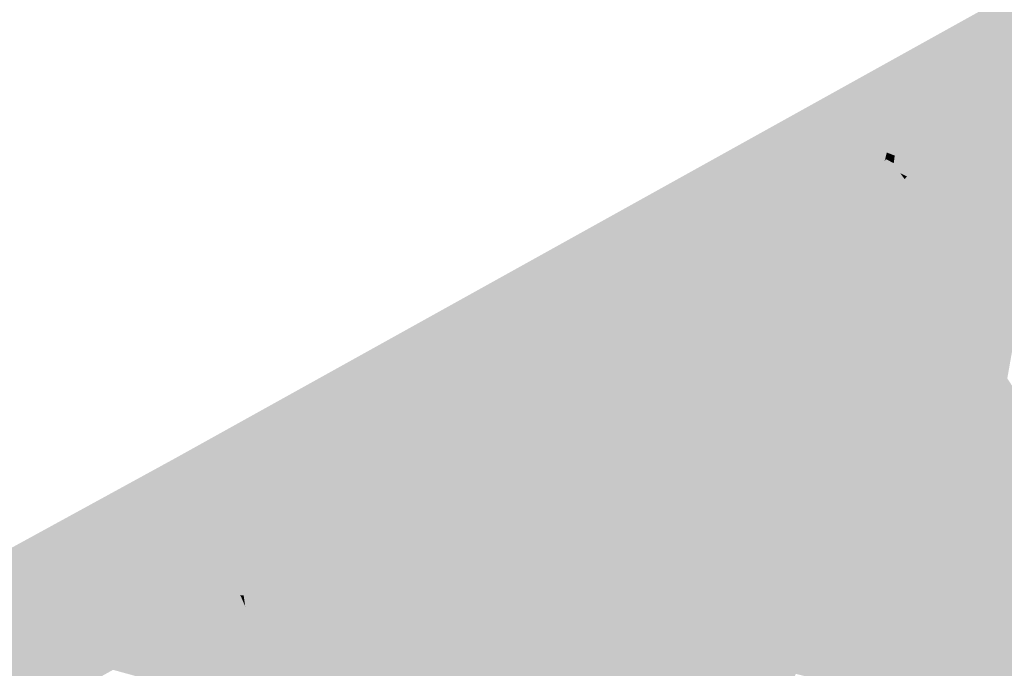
# Model space of a CAD drawing. Header units: metres. Extents: x 164696 to 183842, y 382615 to 387356.
# Tile 926 of 1056: x 182751.87 to 182754.18, y 386673.6 to 386675.12. Entities that reach past the tile are written whole.
import ezdxf

# ---------------------------------------------------------------- set-up
doc = ezdxf.new("R2010")
doc.units = ezdxf.units.M
doc.layers.add('C3D-SURFACE_TINSURFACE', color=7, linetype='Continuous')

msp = doc.modelspace()

# ---------------------------------------------------------------- linework, layer by layer
at = {"layer": 'C3D-SURFACE_TINSURFACE', "color": 11, "linetype": 'Continuous', "lineweight": -3, "true_color": 0xff8585}
for points in [[(182755.3276, 386675.811), (182752.2267, 386674.0883), (182753.8568, 386674.8775)], [(182755.3276, 386675.811), (182753.8568, 386674.8775), (182754.6216, 386674.9824)], [(182754.6216, 386674.9824), (182753.8568, 386674.8775), (182754.5513, 386674.9488)], [(182753.8568, 386674.8775), (182754.481, 386674.9153), (182754.5513, 386674.9488)], [(182753.8568, 386674.8775), (182754.4553, 386674.8994), (182754.481, 386674.9153)], [(182753.8568, 386674.8775), (182754.4328, 386674.8866), (182754.4553, 386674.8994)], [(182753.8568, 386674.8775), (182754.4103, 386674.8738), (182754.4328, 386674.8866)], [(182753.2768, 386674.258), (182753.8568, 386674.8775), (182752.2267, 386674.0883)], [(182753.2768, 386674.258), (182753.3019, 386674.2725), (182753.8568, 386674.8775)], [(182753.3019, 386674.2725), (182753.3269, 386674.2869), (182753.8568, 386674.8775)], [(182753.3269, 386674.2869), (182753.352, 386674.3013), (182753.8568, 386674.8775)], [(182753.352, 386674.3013), (182753.377, 386674.3158), (182753.8568, 386674.8775)], [(182753.377, 386674.3158), (182753.4021, 386674.3302), (182753.8568, 386674.8775)], [(182753.4021, 386674.3302), (182753.4271, 386674.3447), (182753.8568, 386674.8775)], [(182753.4271, 386674.3447), (182753.4993, 386674.3901), (182753.8568, 386674.8775)], [(182753.4993, 386674.3901), (182753.5658, 386674.4297), (182753.8568, 386674.8775)], [(182753.5658, 386674.4297), (182753.6323, 386674.4693), (182753.8568, 386674.8775)], [(182753.6987, 386674.5089), (182753.8568, 386674.8775), (182753.6323, 386674.4693)], [(182753.6987, 386674.5089), (182753.7268, 386674.5285), (182753.8568, 386674.8775)], [(182753.7523, 386674.5404), (182753.8568, 386674.8775), (182753.7268, 386674.5285)], [(182753.7523, 386674.5404), (182753.7777, 386674.5522), (182753.8568, 386674.8775)], [(182753.7777, 386674.5522), (182753.8721, 386674.854), (182753.8568, 386674.8775)], [(182753.8721, 386674.854), (182754.2213, 386674.7683), (182753.8568, 386674.8775)], [(182754.2531, 386674.7842), (182753.8568, 386674.8775), (182754.2213, 386674.7683)], [(182754.2531, 386674.7842), (182754.2755, 386674.797), (182753.8568, 386674.8775)], [(182754.2755, 386674.797), (182754.298, 386674.8098), (182753.8568, 386674.8775)], [(182753.8568, 386674.8775), (182754.298, 386674.8098), (182754.3205, 386674.8226)], [(182753.8568, 386674.8775), (182754.3205, 386674.8226), (182754.3429, 386674.8354)], [(182753.8568, 386674.8775), (182754.3429, 386674.8354), (182754.3654, 386674.8482)], [(182753.8568, 386674.8775), (182754.3654, 386674.8482), (182754.3879, 386674.861)], [(182753.8568, 386674.8775), (182754.3879, 386674.861), (182754.4103, 386674.8738)], [(182753.7777, 386674.5522), (182753.8032, 386674.5641), (182753.8721, 386674.854)], [(182753.8721, 386674.854), (182753.8032, 386674.5641), (182753.8874, 386674.8306)], [(182753.8721, 386674.854), (182753.8874, 386674.8306), (182754.2213, 386674.7683)], [(182753.8032, 386674.5641), (182753.8286, 386674.576), (182753.8874, 386674.8306)], [(182753.8874, 386674.8306), (182753.8286, 386674.576), (182753.8966, 386674.7879)], [(182753.8874, 386674.8306), (182753.8966, 386674.7879), (182753.9017, 386674.8088)], [(182754.1498, 386674.7301), (182753.8874, 386674.8306), (182753.9017, 386674.8088)], [(182754.1498, 386674.7301), (182754.2213, 386674.7683), (182753.8874, 386674.8306)], [(182753.8541, 386674.5879), (182753.8966, 386674.7879), (182753.8286, 386674.576)], [(182753.8541, 386674.5879), (182753.8997, 386674.7934), (182753.8966, 386674.7879)], [(182753.8541, 386674.5879), (182753.9074, 386674.7511), (182753.8997, 386674.7934)], [(182754.1498, 386674.7301), (182753.9017, 386674.8088), (182753.9204, 386674.8016)], [(182754.1498, 386674.7301), (182753.9204, 386674.8016), (182753.9615, 386674.7737)], [(182754.2755, 386674.797), (182754.2531, 386674.7842), (182754.1324, 386674.368)], [(182754.1844, 386674.2789), (182754.2755, 386674.797), (182754.1324, 386674.368)], [(182754.1498, 386674.7301), (182753.9615, 386674.7737), (182753.974, 386674.7546)], [(182754.1498, 386674.7301), (182754.0902, 386674.4567), (182754.2213, 386674.7683)], [(182754.2213, 386674.7683), (182754.0902, 386674.4567), (182754.1037, 386674.4293)], [(182754.2213, 386674.7683), (182754.1037, 386674.4293), (182754.1171, 386674.4018)], [(182754.2531, 386674.7842), (182754.2213, 386674.7683), (182754.1171, 386674.4018)], [(182754.2531, 386674.7842), (182754.1171, 386674.4018), (182754.1324, 386674.368)], [(182753.8541, 386674.5879), (182753.9098, 386674.7443), (182753.9074, 386674.7511)], [(182753.8541, 386674.5879), (182753.8796, 386674.5997), (182753.9098, 386674.7443)], [(182753.8796, 386674.5997), (182753.9219, 386674.7259), (182753.9098, 386674.7443)], [(182753.905, 386674.6116), (182753.961, 386674.723), (182753.9438, 386674.7463)], [(182753.905, 386674.6116), (182753.9438, 386674.7463), (182753.9228, 386674.7045)], [(182754.0782, 386674.692), (182753.949, 386674.7529), (182753.9438, 386674.7463)], [(182754.0782, 386674.692), (182753.9438, 386674.7463), (182753.961, 386674.723)], [(182754.0782, 386674.692), (182753.974, 386674.7546), (182753.949, 386674.7529)], [(182754.0782, 386674.692), (182754.1498, 386674.7301), (182753.974, 386674.7546)], [(182753.8796, 386674.5997), (182753.9228, 386674.7045), (182753.9219, 386674.7259)], [(182753.905, 386674.6116), (182753.9305, 386674.6235), (182753.961, 386674.723)], [(182753.9559, 386674.6354), (182753.961, 386674.723), (182753.9305, 386674.6235)], [(182754.0067, 386674.6539), (182753.961, 386674.723), (182753.9559, 386674.6354)], [(182754.0782, 386674.692), (182753.961, 386674.723), (182754.0067, 386674.6539)], [(182754.0782, 386674.692), (182754.0499, 386674.5392), (182754.1498, 386674.7301)], [(182754.1498, 386674.7301), (182754.0499, 386674.5392), (182754.0633, 386674.5117)], [(182754.1498, 386674.7301), (182754.0633, 386674.5117), (182754.0768, 386674.4842)], [(182754.1498, 386674.7301), (182754.0768, 386674.4842), (182754.0902, 386674.4567)], [(182753.8796, 386674.5997), (182753.905, 386674.6116), (182753.9228, 386674.7045)], [(182754.0782, 386674.692), (182754.0067, 386674.6539), (182754.0028, 386674.6388)], [(182754.0782, 386674.692), (182754.0028, 386674.6388), (182754.0364, 386674.5666)], [(182754.0782, 386674.692), (182754.0364, 386674.5666), (182754.0499, 386674.5392)], [(182754.0067, 386674.6539), (182753.9559, 386674.6354), (182754.0028, 386674.6388)], [(182753.9559, 386674.6354), (182753.9305, 386674.6235), (182754.0364, 386674.5666)], [(182753.9559, 386674.6354), (182754.0364, 386674.5666), (182754.0028, 386674.6388)], [(182753.8796, 386674.5997), (182754.0499, 386674.5392), (182753.905, 386674.6116)], [(182753.905, 386674.6116), (182754.0364, 386674.5666), (182753.9305, 386674.6235)], [(182753.905, 386674.6116), (182754.0499, 386674.5392), (182754.0364, 386674.5666)], [(182753.8541, 386674.5879), (182753.8286, 386674.576), (182754.0633, 386674.5117)], [(182753.8541, 386674.5879), (182754.0499, 386674.5392), (182753.8796, 386674.5997)], [(182753.8541, 386674.5879), (182754.0633, 386674.5117), (182754.0499, 386674.5392)], [(182753.7777, 386674.5522), (182754.0902, 386674.4567), (182753.8032, 386674.5641)], [(182753.8032, 386674.5641), (182754.0768, 386674.4842), (182753.8286, 386674.576)], [(182753.8032, 386674.5641), (182754.0902, 386674.4567), (182754.0768, 386674.4842)], [(182753.8286, 386674.576), (182754.0768, 386674.4842), (182754.0633, 386674.5117)], [(182753.7523, 386674.5404), (182753.6987, 386674.5089), (182754.1171, 386674.4018)], [(182753.7523, 386674.5404), (182753.7268, 386674.5285), (182753.6987, 386674.5089)], [(182753.7523, 386674.5404), (182754.1037, 386674.4293), (182753.7777, 386674.5522)], [(182753.7523, 386674.5404), (182754.1171, 386674.4018), (182754.1037, 386674.4293)], [(182753.7777, 386674.5522), (182754.1037, 386674.4293), (182754.0902, 386674.4567)], [(182753.6987, 386674.5089), (182753.6323, 386674.4693), (182754.1324, 386674.368)], [(182753.6987, 386674.5089), (182754.1324, 386674.368), (182754.1171, 386674.4018)], [(182753.5451, 386673.9807), (182753.6323, 386674.4693), (182753.5658, 386674.4297)], [(182753.5451, 386673.9807), (182753.5664, 386673.9535), (182753.6323, 386674.4693)], [(182753.5664, 386673.9535), (182754.1324, 386674.368), (182753.6323, 386674.4693)], [(182753.4993, 386674.3901), (182753.5451, 386673.9807), (182753.5658, 386674.4297)], [(182753.4271, 386674.3447), (182753.4522, 386674.3591), (182753.4993, 386674.3901)], [(182753.4522, 386674.3591), (182753.5451, 386673.9807), (182753.4993, 386674.3901)], [(182753.4271, 386674.3447), (182753.5451, 386673.9807), (182753.4522, 386674.3591)], [(182753.5664, 386673.9535), (182754.1844, 386674.2789), (182754.1324, 386674.368)], [(182753.377, 386674.3158), (182753.5451, 386673.9807), (182753.4021, 386674.3302)], [(182753.4021, 386674.3302), (182753.5451, 386673.9807), (182753.4271, 386674.3447)], [(182753.3269, 386674.2869), (182753.5451, 386673.9807), (182753.352, 386674.3013)], [(182753.352, 386674.3013), (182753.5451, 386673.9807), (182753.377, 386674.3158)], [(182753.3019, 386674.2725), (182753.5451, 386673.9807), (182753.3269, 386674.2869)], [(182753.5664, 386673.9535), (182754.2299, 386674.21), (182754.1844, 386674.2789)], [(182753.2518, 386674.2436), (182753.2768, 386674.258), (182752.2267, 386674.0883)], [(182753.2518, 386674.2436), (182753.5451, 386673.9807), (182753.2768, 386674.258)], [(182753.2768, 386674.258), (182753.5451, 386673.9807), (182753.3019, 386674.2725)], [(182753.2267, 386674.2291), (182753.2518, 386674.2436), (182752.2267, 386674.0883)], [(182753.2267, 386674.2291), (182753.5451, 386673.9807), (182753.2518, 386674.2436)], [(182753.2016, 386674.2147), (182753.2267, 386674.2291), (182752.2267, 386674.0883)], [(182753.14, 386674.1813), (182753.2016, 386674.2147), (182752.2267, 386674.0883)], [(182753.14, 386674.1813), (182753.5451, 386673.9807), (182753.2016, 386674.2147)], [(182753.2016, 386674.2147), (182753.5451, 386673.9807), (182753.2267, 386674.2291)], [(182753.5664, 386673.9535), (182754.2424, 386674.1853), (182754.2299, 386674.21)], [(182753.0704, 386674.1434), (182753.14, 386674.1813), (182752.2267, 386674.0883)], [(182753.0704, 386674.1434), (182753.5415, 386673.8483), (182753.14, 386674.1813)], [(182753.14, 386674.1813), (182753.5415, 386673.8483), (182753.5451, 386673.9807)], [(182753.5664, 386673.9535), (182754.2445, 386674.1811), (182754.2424, 386674.1853)], [(182753.5664, 386673.9535), (182754.0985, 386674.1134), (182754.2445, 386674.1811)], [(182753.0009, 386674.1054), (182753.0704, 386674.1434), (182752.2267, 386674.0883)], [(182753.0009, 386674.1054), (182753.5415, 386673.8483), (182753.0704, 386674.1434)], [(182752.9367, 386674.0723), (182753.0009, 386674.1054), (182752.2267, 386674.0883)], [(182752.9367, 386674.0723), (182753.5415, 386673.8483), (182753.0009, 386674.1054)], [(182753.5664, 386673.9535), (182754.2801, 386674.1109), (182754.278, 386674.115)], [(182753.5664, 386673.9535), (182754.278, 386674.115), (182754.1082, 386674.0943)], [(182753.5664, 386673.9535), (182754.1082, 386674.0943), (182754.0985, 386674.1134)], [(182753.5664, 386673.9535), (182754.2926, 386674.0861), (182754.2801, 386674.1109)], [(182752.2267, 386674.0883), (182745.8742, 386670.6127), (182750.579, 386673.1468)], [(182751.5452, 386673.3047), (182752.2267, 386674.0883), (182750.579, 386673.1468)], [(182751.5452, 386673.3047), (182751.58, 386673.3238), (182752.2267, 386674.0883)], [(182751.6148, 386673.3429), (182752.2267, 386674.0883), (182751.58, 386673.3238)], [(182751.6148, 386673.3429), (182751.6496, 386673.362), (182752.2267, 386674.0883)], [(182751.6496, 386673.362), (182751.683, 386673.3799), (182752.2267, 386674.0883)], [(182751.683, 386673.3799), (182751.7196, 386673.3992), (182752.2267, 386674.0883)], [(182751.7196, 386673.3992), (182751.7562, 386673.4185), (182752.2267, 386674.0883)], [(182751.7562, 386673.4185), (182751.7928, 386673.4379), (182752.2267, 386674.0883)], [(182751.8294, 386673.4572), (182752.2267, 386674.0883), (182751.7928, 386673.4379)], [(182751.866, 386673.4765), (182752.2267, 386674.0883), (182751.8294, 386673.4572)], [(182751.866, 386673.4765), (182751.9026, 386673.4958), (182752.2267, 386674.0883)], [(182751.9026, 386673.4958), (182751.9421, 386673.515), (182752.2267, 386674.0883)], [(182751.9784, 386673.5352), (182752.2267, 386674.0883), (182751.9421, 386673.515)], [(182752.0147, 386673.5553), (182752.2267, 386674.0883), (182751.9784, 386673.5352)], [(182752.0147, 386673.5553), (182752.0511, 386673.5755), (182752.2267, 386674.0883)], [(182752.0511, 386673.5755), (182752.0874, 386673.5956), (182752.2267, 386674.0883)], [(182752.0874, 386673.5956), (182752.1237, 386673.6158), (182752.2267, 386674.0883)], [(182752.1237, 386673.6158), (182752.2516, 386674.0432), (182752.2267, 386674.0883)], [(182752.6799, 386673.9348), (182752.2267, 386674.0883), (182752.2516, 386674.0432)], [(182752.6799, 386673.9348), (182752.7165, 386673.9565), (182752.2267, 386674.0883)], [(182752.7165, 386673.9565), (182752.7532, 386673.9758), (182752.2267, 386674.0883)], [(182752.7532, 386673.9758), (182752.7899, 386673.9951), (182752.2267, 386674.0883)], [(182752.7899, 386673.9951), (182752.8266, 386674.0144), (182752.2267, 386674.0883)], [(182752.8266, 386674.0144), (182752.8633, 386674.0337), (182752.2267, 386674.0883)], [(182752.8633, 386674.0337), (182752.9, 386674.053), (182752.2267, 386674.0883)], [(182752.9367, 386674.0723), (182752.2267, 386674.0883), (182752.9, 386674.053)], [(182752.9367, 386674.0723), (182752.9, 386674.053), (182753.5415, 386673.8483)], [(182753.6472, 386673.6614), (182754.2926, 386674.0861), (182753.5664, 386673.9535)], [(182753.6472, 386673.6614), (182754.3052, 386674.0613), (182754.2926, 386674.0861)], [(182752.8633, 386674.0337), (182753.5651, 386673.7945), (182752.9, 386674.053)], [(182752.9, 386674.053), (182753.5533, 386673.8214), (182753.5415, 386673.8483)], [(182752.9, 386674.053), (182753.5651, 386673.7945), (182753.5533, 386673.8214)], [(182753.6472, 386673.6614), (182754.3177, 386674.0365), (182754.3052, 386674.0613)], [(182752.1237, 386673.6158), (182752.16, 386673.6359), (182752.2516, 386674.0432)], [(182752.16, 386673.6359), (182752.2781, 386673.9896), (182752.2516, 386674.0432)], [(182752.643, 386673.914), (182752.2516, 386674.0432), (182752.2781, 386673.9896)], [(182752.643, 386673.914), (182752.6799, 386673.9348), (182752.2516, 386674.0432)], [(182752.8266, 386674.0144), (182752.6525, 386673.279), (182752.8633, 386674.0337)], [(182752.8633, 386674.0337), (182752.6525, 386673.279), (182753.5651, 386673.7945)], [(182753.6472, 386673.6614), (182754.3303, 386674.0118), (182754.3177, 386674.0365)], [(182752.7899, 386673.9951), (182752.6069, 386673.356), (182752.8266, 386674.0144)], [(182752.8266, 386674.0144), (182752.6069, 386673.356), (182752.6525, 386673.279)], [(182753.6472, 386673.6614), (182753.6672, 386673.6279), (182754.3303, 386674.0118)], [(182754.3488, 386673.9756), (182754.3303, 386674.0118), (182753.6672, 386673.6279)], [(182752.16, 386673.6359), (182752.1974, 386673.658), (182752.2781, 386673.9896)], [(182752.1974, 386673.658), (182752.3108, 386673.9137), (182752.2781, 386673.9896)], [(182752.5691, 386673.8722), (182752.2781, 386673.9896), (182752.3108, 386673.9137)], [(182752.5691, 386673.8722), (182752.606, 386673.8931), (182752.2781, 386673.9896)], [(182752.606, 386673.8931), (182752.643, 386673.914), (182752.2781, 386673.9896)], [(182752.7532, 386673.9758), (182752.6069, 386673.356), (182752.7899, 386673.9951)], [(182753.5451, 386673.9807), (182753.5415, 386673.8483), (182753.5664, 386673.9535)], [(182752.7165, 386673.9565), (182752.5681, 386673.4256), (182752.7532, 386673.9758)], [(182752.7532, 386673.9758), (182752.5681, 386673.4256), (182752.6069, 386673.356)], [(182752.6799, 386673.9348), (182752.5681, 386673.4256), (182752.7165, 386673.9565)], [(182754.3488, 386673.9756), (182753.6672, 386673.6279), (182754.2227, 386673.489)], [(182752.643, 386673.914), (182752.5442, 386673.4699), (182752.6799, 386673.9348)], [(182752.6799, 386673.9348), (182752.5442, 386673.4699), (182752.5681, 386673.4256)], [(182753.5664, 386673.9535), (182753.5415, 386673.8483), (182753.5533, 386673.8214)], [(182753.5651, 386673.7945), (182753.5664, 386673.9535), (182753.5533, 386673.8214)], [(182753.6075, 386673.7076), (182753.5664, 386673.9535), (182753.5651, 386673.7945)], [(182753.6075, 386673.7076), (182753.6472, 386673.6614), (182753.5664, 386673.9535)], [(182752.1974, 386673.658), (182752.2301, 386673.6767), (182752.3108, 386673.9137)], [(182752.2628, 386673.6953), (182752.3108, 386673.9137), (182752.2301, 386673.6767)], [(182752.2628, 386673.6953), (182752.3258, 386673.8851), (182752.3108, 386673.9137)], [(182752.5322, 386673.8514), (182752.3108, 386673.9137), (182752.3258, 386673.8851)], [(182752.5691, 386673.8722), (182752.3108, 386673.9137), (182752.5322, 386673.8514)], [(182752.606, 386673.8931), (182752.5204, 386673.5142), (182752.643, 386673.914)], [(182752.643, 386673.914), (182752.5204, 386673.5142), (182752.5442, 386673.4699)], [(182752.5691, 386673.8722), (182752.4966, 386673.5585), (182752.606, 386673.8931)], [(182752.606, 386673.8931), (182752.4966, 386673.5585), (182752.5204, 386673.5142)], [(182752.2628, 386673.6953), (182752.2955, 386673.714), (182752.3258, 386673.8851)], [(182752.2955, 386673.714), (182752.3408, 386673.8566), (182752.3258, 386673.8851)], [(182752.4953, 386673.8305), (182752.3258, 386673.8851), (182752.3408, 386673.8566)], [(182752.5322, 386673.8514), (182752.3258, 386673.8851), (182752.4953, 386673.8305)], [(182752.5691, 386673.8722), (182752.5322, 386673.8514), (182752.4728, 386673.6028)], [(182752.5691, 386673.8722), (182752.4728, 386673.6028), (182752.4966, 386673.5585)], [(182752.2955, 386673.714), (182752.3283, 386673.7327), (182752.3408, 386673.8566)], [(182752.3283, 386673.7327), (182752.3558, 386673.828), (182752.3408, 386673.8566)], [(182752.4583, 386673.8096), (182752.3408, 386673.8566), (182752.3558, 386673.828)], [(182752.4953, 386673.8305), (182752.3408, 386673.8566), (182752.4583, 386673.8096)], [(182752.5322, 386673.8514), (182752.4953, 386673.8305), (182752.4578, 386673.6334)], [(182752.5322, 386673.8514), (182752.4578, 386673.6334), (182752.4728, 386673.6028)], [(182752.3283, 386673.7327), (182752.3708, 386673.7995), (182752.3558, 386673.828)], [(182752.4264, 386673.7887), (182752.3558, 386673.828), (182752.3708, 386673.7995)], [(182752.4264, 386673.7887), (182752.4583, 386673.8096), (182752.3558, 386673.828)], [(182752.4953, 386673.8305), (182752.4583, 386673.8096), (182752.4376, 386673.6703)], [(182752.4953, 386673.8305), (182752.4376, 386673.6703), (182752.4578, 386673.6334)], [(182752.3283, 386673.7327), (182752.361, 386673.7513), (182752.3708, 386673.7995)], [(182752.361, 386673.7513), (182752.3858, 386673.7709), (182752.3708, 386673.7995)], [(182752.3937, 386673.77), (182752.3708, 386673.7995), (182752.3858, 386673.7709)], [(182752.4264, 386673.7887), (182752.3708, 386673.7995), (182752.3937, 386673.77)], [(182752.4264, 386673.7887), (182752.4175, 386673.7073), (182752.4583, 386673.8096)], [(182752.4583, 386673.8096), (182752.4175, 386673.7073), (182752.4376, 386673.6703)], [(182753.5651, 386673.7945), (182752.6525, 386673.279), (182752.6798, 386673.2342)], [(182753.6075, 386673.7076), (182753.5651, 386673.7945), (182752.6798, 386673.2342)], [(182752.361, 386673.7513), (182752.3974, 386673.7443), (182752.3858, 386673.7709)], [(182752.3937, 386673.77), (182752.3858, 386673.7709), (182752.3974, 386673.7443)], [(182752.4264, 386673.7887), (182752.3937, 386673.77), (182752.3974, 386673.7443)], [(182752.4264, 386673.7887), (182752.3974, 386673.7443), (182752.4175, 386673.7073)], [(182752.3283, 386673.7327), (182752.4175, 386673.7073), (182752.361, 386673.7513)], [(182752.361, 386673.7513), (182752.4175, 386673.7073), (182752.3974, 386673.7443)], [(182752.2955, 386673.714), (182752.4175, 386673.7073), (182752.3283, 386673.7327)], [(182752.2628, 386673.6953), (182752.4376, 386673.6703), (182752.2955, 386673.714)], [(182752.2955, 386673.714), (182752.4376, 386673.6703), (182752.4175, 386673.7073)], [(182753.6075, 386673.7076), (182752.6798, 386673.2342), (182753.439, 386673.0235)], [(182753.6075, 386673.7076), (182753.439, 386673.0235), (182753.4577, 386673.0343)], [(182753.6075, 386673.7076), (182753.4577, 386673.0343), (182753.4946, 386673.0556)], [(182753.6075, 386673.7076), (182753.4946, 386673.0556), (182753.6672, 386673.6279)], [(182753.6075, 386673.7076), (182753.6672, 386673.6279), (182753.6472, 386673.6614)], [(182752.2628, 386673.6953), (182752.2301, 386673.6767), (182752.4578, 386673.6334)], [(182752.2628, 386673.6953), (182752.4578, 386673.6334), (182752.4376, 386673.6703)], [(182752.16, 386673.6359), (182752.4966, 386673.5585), (182752.1974, 386673.658)], [(182752.1974, 386673.658), (182752.4728, 386673.6028), (182752.2301, 386673.6767)], [(182752.1974, 386673.658), (182752.4966, 386673.5585), (182752.4728, 386673.6028)], [(182752.2301, 386673.6767), (182752.4728, 386673.6028), (182752.4578, 386673.6334)], [(182752.16, 386673.6359), (182752.1237, 386673.6158), (182752.5204, 386673.5142)], [(182752.16, 386673.6359), (182752.5204, 386673.5142), (182752.4966, 386673.5585)], [(182752.1237, 386673.6158), (182752.0874, 386673.5956), (182752.5442, 386673.4699)], [(182752.1237, 386673.6158), (182752.5442, 386673.4699), (182752.5204, 386673.5142)], [(182753.6883, 386673.5861), (182753.6672, 386673.6279), (182753.4946, 386673.0556)], [(182753.6672, 386673.6279), (182754.1872, 386673.4655), (182754.2227, 386673.489)], [(182753.6672, 386673.6279), (182753.6883, 386673.5861), (182754.1872, 386673.4655)]]:
    msp.add_solid(points, dxfattribs=at)
at = {"layer": 'C3D-SURFACE_TINSURFACE', "color": 1, "linetype": 'Continuous', "lineweight": -3, "true_color": 0xe60000}
for points in [[(182753.8966, 386674.7879), (182753.9028, 386674.8071), (182753.9017, 386674.8088)], [(182753.8966, 386674.7879), (182753.8997, 386674.7934), (182753.9028, 386674.8071)], [(182753.8997, 386674.7934), (182753.9181, 386674.7837), (182753.9028, 386674.8071)], [(182753.8997, 386674.7934), (182753.9074, 386674.7511), (182753.9181, 386674.7837)], [(182753.9017, 386674.8088), (182753.9028, 386674.8071), (182753.9204, 386674.8016)], [(182753.9204, 386674.8016), (182753.9028, 386674.8071), (182753.9181, 386674.7837)], [(182753.9204, 386674.8016), (182753.9181, 386674.7837), (182753.9615, 386674.7737)], [(182753.9098, 386674.7443), (182753.9181, 386674.7837), (182753.9074, 386674.7511)], [(182753.9219, 386674.7259), (182753.9181, 386674.7837), (182753.9098, 386674.7443)], [(182753.9219, 386674.7259), (182753.9334, 386674.7602), (182753.9181, 386674.7837)], [(182753.9615, 386674.7737), (182753.9181, 386674.7837), (182753.9334, 386674.7602)], [(182753.9615, 386674.7737), (182753.9334, 386674.7602), (182753.974, 386674.7546)], [(182753.9228, 386674.7045), (182753.9334, 386674.7602), (182753.9219, 386674.7259)], [(182753.9438, 386674.7463), (182753.9334, 386674.7602), (182753.9228, 386674.7045)], [(182753.9438, 386674.7463), (182753.949, 386674.7529), (182753.9334, 386674.7602)], [(182753.974, 386674.7546), (182753.9334, 386674.7602), (182753.949, 386674.7529)], [(182754.2445, 386674.1811), (182754.0985, 386674.1134), (182754.255, 386674.1605)], [(182754.0985, 386674.1134), (182754.2675, 386674.1357), (182754.255, 386674.1605)], [(182754.0985, 386674.1134), (182754.1082, 386674.0943), (182754.2675, 386674.1357)], [(182754.278, 386674.115), (182754.2675, 386674.1357), (182754.1082, 386674.0943)]]:
    msp.add_solid(points, dxfattribs=at)

doc.saveas('drawing.dxf')
